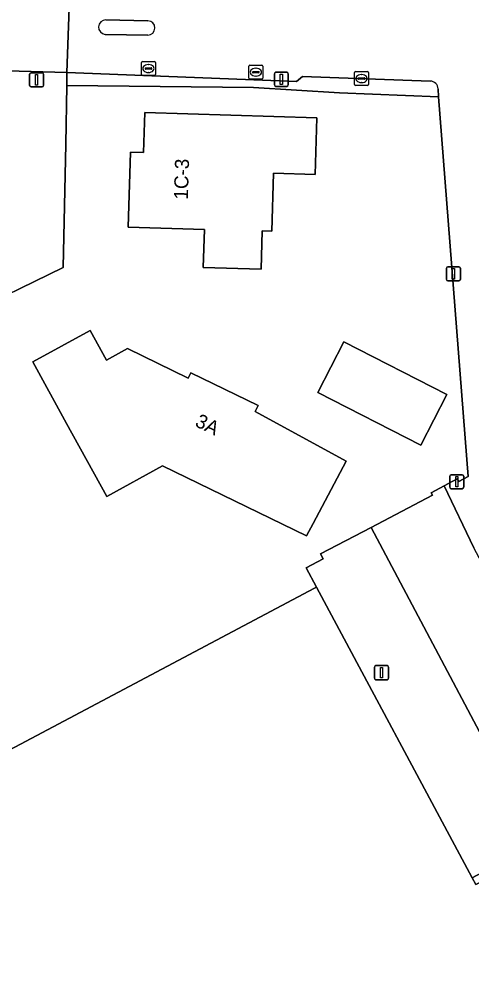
# Model space of a CAD drawing. Extents: x 161087 to 161926, y 382572 to 383873.
# Drawn here: x 161584.3 to 161616.5, y 383422.1 to 383490.8 of the extents above; entities that cross this region are included whole.
import ezdxf

# ---------------------------------------------------------------- set-up
doc = ezdxf.new("R2010")
doc.units = 0
for name, color, linetype in [('IMGEO_Erf', 7, 'Continuous'), ('IMGEO_Hek', 7, 'Continuous'), ('IMGEO_Kolk', 7, 'Continuous'), ('IMGEO_Lichtmast', 7, 'Continuous'), ('IMGEO_Muur', 7, 'Continuous'), ('IMGEO_Pand', 7, 'Continuous'), ('IMGEO_Pand_nummerreeks', 7, 'Continuous'), ('IMGEO_Parkeervlak_open', 7, 'Continuous'), ('IMGEO_Rijbaan_lokaal_open', 7, 'Continuous'), ('IMGEO_Verkeerseiland_open', 7, 'Continuous'), ('IMGEO_Voetpad_open', 7, 'Continuous')]:
    doc.layers.add(name, color=color, linetype=linetype)

msp = doc.modelspace()

# ---------------------------------------------------------------- linework, layer by layer
at = {"layer": 'IMGEO_Erf'}
for points in [[(161605.285, 383450.395), (161605.444, 383450.467), (161604.701, 383451.855), (161605.904, 383452.48), (161605.727, 383452.834), (161609.313, 383454.717), (161613.669, 383457.005), (161613.583, 383457.17), (161614.512, 383457.669), (161615.439, 383458.168), (161615.544, 383457.996), (161616.2, 383458.339), (161614.111, 383485.335), (161607.076, 383485.619), (161600.953, 383486.009), (161587.692, 383486.142), (161587.622, 383481.972), (161587.44, 383473.192), (161580.322, 383469.732), (161542.03, 383448.859), (161525.912, 383439.997), (161511.039, 383431.899)], [(161552.243, 383422.247), (161605.285, 383450.395)]]:
    msp.add_lwpolyline(points, dxfattribs=at)
for points in [[(161597.47, 383475.907), (161592.055, 383476.067), (161592.212, 383481.406), (161593.143, 383481.379), (161593.227, 383484.214), (161605.447, 383483.853), (161605.328, 383479.821), (161602.374, 383479.908), (161602.252, 383475.784), (161601.577, 383475.804), (161601.496, 383473.081), (161597.39, 383473.203)], [(161585.272, 383466.486), (161589.349, 383468.727), (161590.505, 383466.622), (161591.994, 383467.441), (161596.323, 383465.331), (161596.508, 383465.711), (161601.286, 383463.383), (161601.08, 383462.96), (161607.552, 383459.425), (161605.208, 383455.009), (161604.732, 383454.113), (161594.501, 383459.098), (161590.53, 383456.916), (161587.68, 383462.104)], [(161605.529, 383464.321), (161607.376, 383467.926), (161614.705, 383464.169), (161612.858, 383460.565)]]:
    msp.add_lwpolyline(points, close=True, dxfattribs=at)
at = {"layer": 'IMGEO_Hek'}
msp.add_lwpolyline([(161614.111, 383485.335), (161607.076, 383485.619), (161600.953, 383486.009), (161587.692, 383486.142)], dxfattribs=at)
at = {"layer": 'IMGEO_Kolk'}
for p, q in [((161593.066, 383487.844), (161593.918, 383487.844)), ((161592.991, 383486.918), (161592.991, 383487.77)), ((161593.25, 383487.338), (161593.25, 383487.35)), ((161593.688, 383487.301), (161593.29, 383487.301)), ((161593.293, 383487.387), (161593.691, 383487.387)), ((161593.479, 383487.624), (161593.504, 383487.624)), ((161593.734, 383487.35), (161593.734, 383487.338)), ((161593.992, 383487.77), (161593.992, 383486.918)), ((161600.627, 383486.663), (161600.627, 383487.515)), ((161600.702, 383487.589), (161601.554, 383487.589)), ((161600.929, 383487.132), (161601.327, 383487.132)), ((161601.115, 383487.369), (161601.14, 383487.369)), ((161601.628, 383487.515), (161601.628, 383486.663)), ((161608.202, 383487.132), (161609.054, 383487.132)), ((161593.918, 383486.844), (161593.066, 383486.844)), ((161593.502, 383487.064), (161593.477, 383487.064)), ((161601.554, 383486.589), (161600.702, 383486.589)), ((161600.886, 383487.083), (161600.886, 383487.095)), ((161601.324, 383487.046), (161600.926, 383487.046)), ((161601.138, 383486.809), (161601.113, 383486.809)), ((161601.37, 383487.095), (161601.37, 383487.083)), ((161608.127, 383486.206), (161608.127, 383487.058)), ((161608.386, 383486.626), (161608.386, 383486.638)), ((161608.824, 383486.589), (161608.426, 383486.589)), ((161608.429, 383486.675), (161608.827, 383486.675)), ((161608.615, 383486.912), (161608.64, 383486.912)), ((161608.87, 383486.638), (161608.87, 383486.626)), ((161609.128, 383487.058), (161609.128, 383486.206)), ((161609.054, 383486.132), (161608.202, 383486.132)), ((161608.638, 383486.352), (161608.613, 383486.352))]:
    msp.add_line(p, q, dxfattribs=at)
for points in [[(161593.066, 383487.844), (161593.918, 383487.844)], [(161592.991, 383486.918), (161592.991, 383487.77)], [(161593.992, 383487.77), (161593.992, 383486.918)], [(161600.627, 383486.663), (161600.627, 383487.515)], [(161600.702, 383487.589), (161601.554, 383487.589)], [(161601.628, 383487.515), (161601.628, 383486.663)], [(161608.202, 383487.132), (161609.054, 383487.132)], [(161593.918, 383486.844), (161593.066, 383486.844)], [(161601.554, 383486.589), (161600.702, 383486.589)], [(161608.127, 383486.206), (161608.127, 383487.058)], [(161609.128, 383487.058), (161609.128, 383486.206)], [(161609.054, 383486.132), (161608.202, 383486.132)]]:
    msp.add_lwpolyline(points, dxfattribs=at)
for centre, radius, start, end in [((161593.068, 383487.768), 0.0765, 91.55205, 178.44795), ((161593.068, 383487.768), 0.0765, 91.55205, 178.44795), ((161593.916, 383487.768), 0.0765, 1.55205, 88.44795), ((161593.916, 383487.768), 0.0765, 1.55205, 88.44795), ((161593.29, 383487.347), 0.0403, 85.87752, 175.75265), ((161593.287, 383487.337), 0.0366, 178.93798, 274.71019), ((161593.691, 383487.344), 0.043, 264.86636, 352.45326), ((161593.695, 383487.349), 0.0386, 1.73085, 96.63898), ((161600.704, 383487.513), 0.0765, 91.55205, 178.44795), ((161600.704, 383487.513), 0.0765, 91.55205, 178.44795), ((161600.926, 383487.092), 0.0403, 85.87752, 175.75265), ((161601.331, 383487.094), 0.0386, 1.73085, 96.63898), ((161601.552, 383487.513), 0.0765, 1.55205, 88.44795), ((161601.552, 383487.513), 0.0765, 1.55205, 88.44795), ((161608.204, 383487.056), 0.0765, 91.55205, 178.44795), ((161608.204, 383487.056), 0.0765, 91.55205, 178.44795), ((161609.052, 383487.056), 0.0765, 1.55205, 88.44795), ((161609.052, 383487.056), 0.0765, 1.55205, 88.44795), ((161593.068, 383486.92), 0.0765, 181.55205, 268.44795), ((161593.068, 383486.92), 0.0765, 181.55205, 268.44795), ((161593.916, 383486.92), 0.0765, 271.55205, 358.44795), ((161593.916, 383486.92), 0.0765, 271.55205, 358.44795), ((161600.704, 383486.665), 0.0765, 181.55205, 268.44795), ((161600.704, 383486.665), 0.0765, 181.55205, 268.44795), ((161600.923, 383487.082), 0.0366, 178.93798, 274.71019), ((161601.327, 383487.089), 0.043, 264.86636, 352.45326), ((161601.552, 383486.665), 0.0765, 271.55205, 358.44795), ((161601.552, 383486.665), 0.0765, 271.55205, 358.44795), ((161608.426, 383486.635), 0.0403, 85.87752, 175.75265), ((161608.423, 383486.625), 0.0366, 178.93798, 274.71019), ((161608.827, 383486.632), 0.043, 264.86636, 352.45326), ((161608.831, 383486.637), 0.0386, 1.73085, 96.63898), ((161608.204, 383486.208), 0.0765, 181.55205, 268.44795), ((161608.204, 383486.208), 0.0765, 181.55205, 268.44795), ((161609.052, 383486.208), 0.0765, 271.55205, 358.44795), ((161609.052, 383486.208), 0.0765, 271.55205, 358.44795)]:
    msp.add_arc(centre, radius, start, end, dxfattribs=at)
for centre, major_axis, ratio, start_param, end_param in [((161593.478, 383487.344), (-0.387, 0.002), 0.722429, 4.712389, 7.853982), ((161593.503, 383487.344), (-0.39, 0.002), 0.717154, 1.570796, 4.712389), ((161601.114, 383487.089), (-0.387, 0.002), 0.722429, 4.712389, 7.853982), ((161601.139, 383487.089), (-0.39, 0.002), 0.717154, 1.570796, 4.712389), ((161608.614, 383486.632), (-0.387, 0.002), 0.722429, 4.712389, 7.853982), ((161608.639, 383486.632), (-0.39, 0.002), 0.717154, 1.570796, 4.712389)]:
    msp.add_ellipse(centre, major_axis=major_axis, ratio=ratio, start_param=start_param, end_param=end_param, dxfattribs=at)
at = {"layer": 'IMGEO_Lichtmast'}
for p, q in [((161585.052, 383486.142), (161585.052, 383486.942)), ((161585.052, 383486.942), (161585.052, 383486.142)), ((161585.152, 383487.042), (161585.942, 383487.042)), ((161585.942, 383487.042), (161585.152, 383487.042)), ((161586.042, 383486.942), (161586.042, 383486.142)), ((161586.042, 383486.142), (161586.042, 383486.942)), ((161602.439, 383486.181), (161602.439, 383486.981)), ((161602.439, 383486.981), (161602.439, 383486.181)), ((161602.539, 383487.081), (161603.329, 383487.081)), ((161603.329, 383487.081), (161602.539, 383487.081)), ((161603.429, 383486.981), (161603.429, 383486.181)), ((161603.429, 383486.181), (161603.429, 383486.981)), ((161585.942, 383486.042), (161585.152, 383486.042)), ((161585.152, 383486.042), (161585.942, 383486.042)), ((161603.329, 383486.081), (161602.539, 383486.081)), ((161602.539, 383486.081), (161603.329, 383486.081)), ((161614.663, 383472.353), (161614.663, 383473.153)), ((161614.663, 383473.153), (161614.663, 383472.353)), ((161614.763, 383473.253), (161615.553, 383473.253)), ((161615.553, 383473.253), (161614.763, 383473.253)), ((161615.653, 383473.153), (161615.653, 383472.353)), ((161615.653, 383472.353), (161615.653, 383473.153)), ((161615.553, 383472.253), (161614.763, 383472.253)), ((161614.763, 383472.253), (161615.553, 383472.253)), ((161614.902, 383457.572), (161614.902, 383458.372)), ((161614.902, 383458.372), (161614.902, 383457.572)), ((161615.002, 383458.472), (161615.792, 383458.472)), ((161615.792, 383458.472), (161615.002, 383458.472)), ((161615.892, 383458.372), (161615.892, 383457.572)), ((161615.892, 383457.572), (161615.892, 383458.372)), ((161615.792, 383457.472), (161615.002, 383457.472)), ((161615.002, 383457.472), (161615.792, 383457.472)), ((161609.559, 383443.995), (161609.559, 383444.795)), ((161609.559, 383444.795), (161609.559, 383443.995)), ((161609.659, 383444.895), (161610.449, 383444.895)), ((161610.449, 383444.895), (161609.659, 383444.895)), ((161610.549, 383444.795), (161610.549, 383443.995)), ((161610.549, 383443.995), (161610.549, 383444.795)), ((161610.449, 383443.895), (161609.659, 383443.895)), ((161609.659, 383443.895), (161610.449, 383443.895))]:
    msp.add_line(p, q, dxfattribs=at)
for points in [[(161585.472, 383486.917), (161585.622, 383486.917), (161585.622, 383486.167), (161585.472, 383486.167), (161585.472, 383486.917)], [(161602.859, 383486.956), (161603.009, 383486.956), (161603.009, 383486.206), (161602.859, 383486.206), (161602.859, 383486.956)], [(161615.083, 383473.128), (161615.233, 383473.128), (161615.233, 383472.378), (161615.083, 383472.378), (161615.083, 383473.128)], [(161615.322, 383458.347), (161615.472, 383458.347), (161615.472, 383457.597), (161615.322, 383457.597), (161615.322, 383458.347)], [(161609.979, 383444.77), (161610.129, 383444.77), (161610.129, 383444.02), (161609.979, 383444.02), (161609.979, 383444.77)]]:
    msp.add_lwpolyline(points, dxfattribs=at)
for centre, start, end in [((161585.152, 383486.942), 90, 180), ((161585.152, 383486.942), 90, 180), ((161585.942, 383486.942), 0, 90), ((161585.942, 383486.942), 360, 90), ((161602.539, 383486.981), 90, 180), ((161602.539, 383486.981), 90, 180), ((161603.329, 383486.981), 0, 90), ((161603.329, 383486.981), 360, 90), ((161585.152, 383486.142), 180, 270), ((161585.152, 383486.142), 180, 270), ((161585.942, 383486.142), 270, 0), ((161585.942, 383486.142), 270, 0), ((161602.539, 383486.181), 180, 270), ((161602.539, 383486.181), 180, 270), ((161603.329, 383486.181), 270, 0), ((161603.329, 383486.181), 270, 0), ((161614.763, 383473.153), 90, 180), ((161614.763, 383473.153), 90, 180), ((161615.553, 383473.153), 0, 90), ((161615.553, 383473.153), 360, 90), ((161614.763, 383472.353), 180, 270), ((161614.763, 383472.353), 180, 270), ((161615.553, 383472.353), 270, 0), ((161615.553, 383472.353), 270, 0), ((161615.002, 383458.372), 90, 180), ((161615.002, 383458.372), 90, 180), ((161615.792, 383458.372), 0, 90), ((161615.792, 383458.372), 360, 90), ((161615.002, 383457.572), 180, 270), ((161615.002, 383457.572), 180, 270), ((161615.792, 383457.572), 270, 0), ((161615.792, 383457.572), 270, 0), ((161609.659, 383444.795), 90, 180), ((161609.659, 383444.795), 90, 180), ((161610.449, 383444.795), 0, 90), ((161610.449, 383444.795), 360, 90), ((161609.659, 383443.995), 180, 270), ((161609.659, 383443.995), 180, 270), ((161610.449, 383443.995), 270, 0), ((161610.449, 383443.995), 270, 0)]:
    msp.add_arc(centre, 0.1, start, end, dxfattribs=at)
at = {"layer": 'IMGEO_Muur'}
for points in [[(161614.111, 383485.335), (161616.2, 383458.339)], [(161616.2, 383458.339), (161615.544, 383457.996), (161615.439, 383458.168), (161614.512, 383457.669)], [(161614.512, 383457.669), (161613.583, 383457.17), (161613.669, 383457.005), (161609.313, 383454.717)], [(161609.313, 383454.717), (161605.727, 383452.834), (161605.904, 383452.48), (161604.701, 383451.855), (161605.444, 383450.467)]]:
    msp.add_lwpolyline(points, dxfattribs=at)
at = {"layer": 'IMGEO_Pand'}
for points in [[(161601.496, 383473.081), (161601.577, 383475.804), (161602.252, 383475.784), (161602.374, 383479.908), (161605.328, 383479.821), (161605.447, 383483.853), (161593.227, 383484.214), (161593.143, 383481.379), (161592.212, 383481.406), (161592.055, 383476.067), (161597.47, 383475.907), (161597.39, 383473.203)], [(161605.208, 383455.009), (161607.552, 383459.425), (161601.08, 383462.96), (161601.286, 383463.383), (161596.508, 383465.711), (161596.323, 383465.331), (161591.994, 383467.441), (161590.505, 383466.622), (161589.349, 383468.727), (161585.272, 383466.486), (161587.68, 383462.104), (161590.53, 383456.916), (161594.501, 383459.098), (161604.732, 383454.113)], [(161605.529, 383464.321), (161612.858, 383460.565), (161614.705, 383464.169), (161607.376, 383467.926)]]:
    msp.add_lwpolyline(points, close=True, dxfattribs=at)
msp.add_lwpolyline([(161610.299, 383375.929), (161621.597, 383382.548), (161621.668, 383382.438), (161637.394, 383391.616), (161637.648, 383391.765), (161637.467, 383392.133), (161633.735, 383399.725), (161631.497, 383404.278), (161629.259, 383408.831), (161627.077, 383413.269), (161626.392, 383414.663), (161622.702, 383422.17), (161622.593, 383422.11), (161619.881, 383427.831), (161619.321, 383429.012), (161618.692, 383430.341), (161616.751, 383429.338), (161616.501, 383429.804), (161605.444, 383450.467), (161605.285, 383450.395), (161552.243, 383422.247)], dxfattribs=at)
at = {"layer": 'IMGEO_Parkeervlak_open'}
msp.add_lwpolyline([(161609.313, 383454.717), (161605.727, 383452.834), (161605.904, 383452.48), (161604.701, 383451.855), (161605.444, 383450.467), (161616.501, 383429.804), (161621.194, 383432.323)], close=True, dxfattribs=at)
at = {"layer": 'IMGEO_Rijbaan_lokaal_open'}
for points in [[(161592.145, 383497.894), (161588.092, 383497.983), (161587.94, 383493.676), (161587.707, 383487.055), (161604.005, 383486.426), (161604.437, 383486.771), (161613.516, 383486.449)], [(161590.465, 383490.803), (161593.462, 383490.748)], [(161593.445, 383489.723), (161590.425, 383489.776)], [(161614.068, 383485.893), (161614.111, 383485.335), (161616.2, 383458.339), (161615.544, 383457.996), (161615.439, 383458.168), (161614.512, 383457.669), (161616.616, 383453.269)]]:
    msp.add_lwpolyline(points, dxfattribs=at)
msp.add_lwpolyline([(161616.616, 383453.269), (161614.512, 383457.669), (161613.583, 383457.17), (161613.669, 383457.005), (161609.313, 383454.717), (161621.194, 383432.323), (161616.501, 383429.804), (161616.751, 383429.338), (161618.692, 383430.341), (161619.321, 383429.012), (161623.722, 383431.219), (161624.279, 383430.087), (161624.409, 383430.154), (161626.776, 383430.409), (161626.719, 383434.276)], close=True, dxfattribs=at)
for centre, radius, start, end in [((161590.461, 383490.289), 0.514, 89.52492, 266.01418), ((161593.438, 383490.236), 0.513, 270.75106, 87.34857), ((161613.517, 383485.898), 0.551, 359.52395, 90.06237)]:
    msp.add_arc(centre, radius, start, end, dxfattribs=at)
at = {"layer": 'IMGEO_Verkeerseiland_open'}
for points in [[(161593.462, 383490.748), (161590.465, 383490.803)], [(161590.425, 383489.776), (161593.445, 383489.723)]]:
    msp.add_lwpolyline(points, dxfattribs=at)
for centre, radius, start, end in [((161590.461, 383490.289), 0.514, 89.52492, 266.01418), ((161593.438, 383490.236), 0.513, 270.75106, 87.34857)]:
    msp.add_arc(centre, radius, start, end, dxfattribs=at)
at = {"layer": 'IMGEO_Voetpad_open'}
for points in [[(161583.63, 383506.153), (161583.622, 383506.024), (161584.121, 383506.012), (161583.912, 383500), (161583.468, 383487.193), (161587.707, 383487.055), (161587.94, 383493.676), (161588.092, 383497.983), (161588.098, 383498.219), (161588.144, 383500), (161588.078, 383500.934), (161588.14, 383501.281), (161588.323, 383508.687), (161588.377, 383510.264), (161588.768, 383520.14), (161588.899, 383523.689), (161589.423, 383541.479)], [(161525.912, 383439.997), (161542.03, 383448.859), (161580.322, 383469.732), (161587.44, 383473.192), (161587.622, 383481.972), (161587.692, 383486.142), (161587.707, 383487.055), (161583.468, 383487.193), (161583.399, 383485.198), (161582.899, 383485.209), (161582.829, 383483.204), (161582.819, 383482.911), (161582.772, 383481.12)], [(161613.516, 383486.449), (161604.437, 383486.771), (161604.005, 383486.426), (161587.707, 383487.055), (161587.692, 383486.142), (161600.953, 383486.009), (161607.076, 383485.619), (161614.111, 383485.335), (161614.068, 383485.893)]]:
    msp.add_lwpolyline(points, dxfattribs=at)
msp.add_arc((161613.517, 383485.898), 0.551, 359.52395, 90.06237, dxfattribs=at)

# ---------------------------------------------------------------- texts
at = {"layer": 'IMGEO_Pand_nummerreeks'}
for s, rotation, p in [('1C-3', 88.22521, (161596.295, 383478.023)), ('3A', 334.02312, (161596.737, 383461.95))]:
    msp.add_text(s, height=1, rotation=rotation, dxfattribs=at).set_placement(p)

doc.saveas('drawing.dxf')
